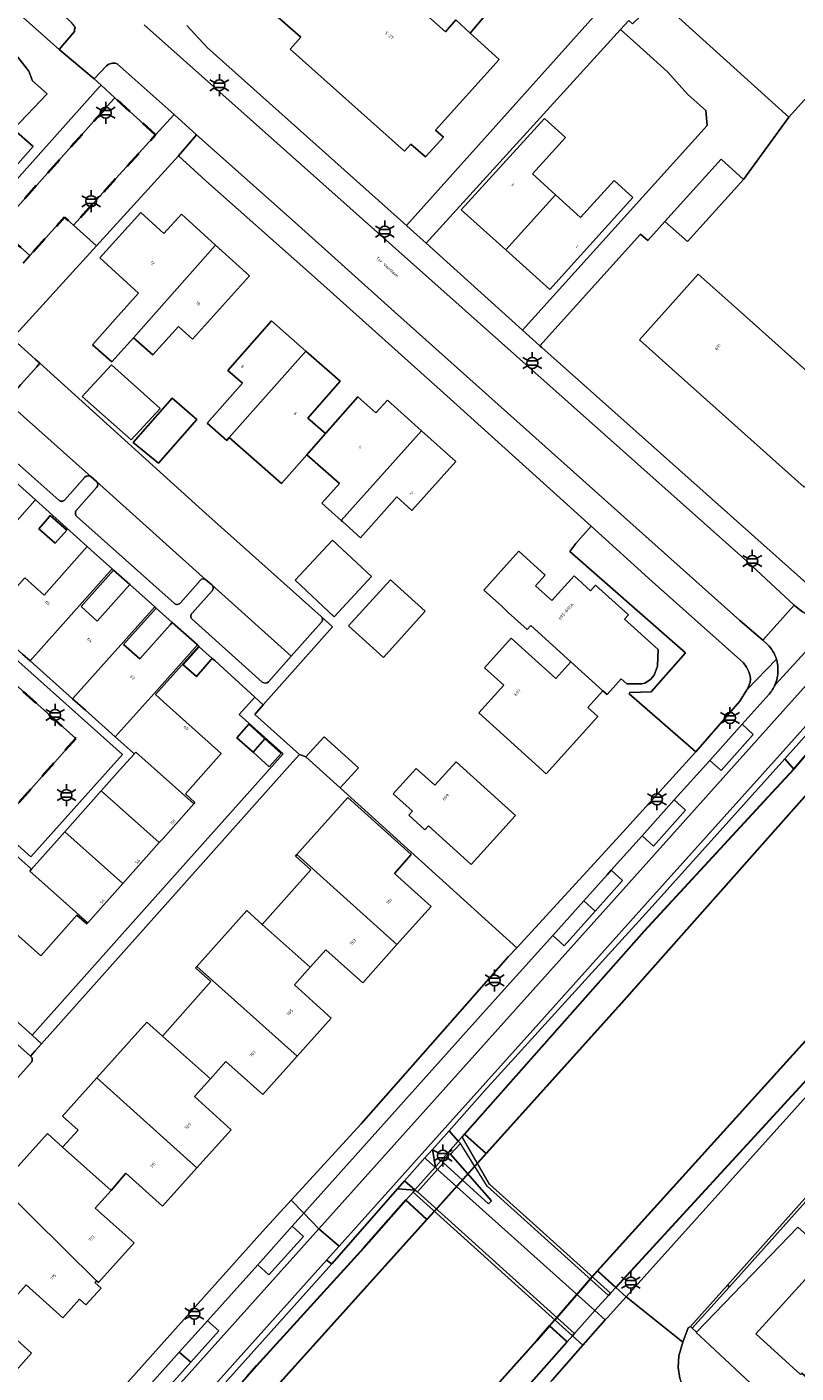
# Model space of a CAD drawing. Extents: x 105780 to 185197, y 477999 to 525027.
# Tile 352 of 562: x 107349 to 107438, y 479692 to 479848. Entities that reach past the tile are written whole.
import ezdxf
from ezdxf.enums import TextEntityAlignment as Align

# ---------------------------------------------------------------- set-up
doc = ezdxf.new("R2010")
doc.units = 0
doc.linetypes.add('XX-HIDDEN', pattern=[4, 2, -2])
for name, color, linetype, lineweight in [('B-GV-GR-MATERIAALGRENS-G', 252, 'XX-HIDDEN', 35), ('B-RO-IE-MEUBILAIR_WEGMEUBILAIR-S', 252, 'Continuous', 25), ('B-WE-GW-WATERGANG_SLOOT_INSTEEK-G', 252, 'Continuous', 30), ('B-XX-KG-KADASTRAAL_BEBOUWING-G', 252, 'Continuous', 20), ('B1-WE-KW-KUNSTWERK_DEK-BRUG', 252, 'Continuous', 18), ('B1-WE-KW-KUNSTWERK_LANDHOOFD-GV', 252, 'Continuous', 18), ('B1-WE-OG-BEBOUWING-T18', 7, 'Continuous', 18), ('B1-WE-OG-TERREIN_ERF-GV', 252, 'Continuous', 18), ('B1-WE-OG-TOPOGRAFIE-T18', 10, 'Continuous', 18), ('B1-WE-OG-WEG-GV', 7, 'Continuous', 18), ('B1-WE-VH-VERHARDING_ASFALT-GV', 252, 'Continuous', 18), ('B1-WE-VH-VERHARDING_BEDRIJFSVLOERPLAAT-GV', 252, 'Continuous', 18), ('B1-WE-VH-VERHARDING_BETONSTRAATSTEEN-GV', 252, 'Continuous', 18), ('B1-WE-VH-VERHARDING_GESLOTEN-GV', 252, 'Continuous', 18), ('B1-WE-VH-VERHARDING_OPEN-GV', 252, 'Continuous', 18), ('B1-WE-VH-VERHARDING_SIERBESTRATING-GV', 252, 'Continuous', 18), ('B1-WE-VH-VERHARDING_STRAATBAKSTEEN-GV', 252, 'Continuous', 18), ('B1-WE-VH-VERHARDING_TEGEL-GV', 252, 'Continuous', 18)]:
    doc.layers.add(name, color=color, linetype=linetype, lineweight=lineweight)
doc.styles.add('NLCS-ISO', font='NLCS-ISO.ttf')
doc.styles.add('NLCS-ISO-M200-T18', font='NLCS-ISO.ttf', dxfattribs={"height": 0.36})

# ---------------------------------------------------------------- blocks, each defined once
blk = doc.blocks.new('B-SIE-WEG_LICHTMAST-SO')
at = {"ltscale": 0.1}
for p, q in [((-1.1, 0.63), (-2.19, 1.27)), ((0, 1.27), (0, 2.53)), ((1.1, 0.63), (2.19, 1.27)), ((-1.1, -0.63), (-2.19, -1.27)), ((0, -1.27), (0, -2.53)), ((1.1, -0.63), (2.19, -1.27))]:
    blk.add_line(p, q, dxfattribs=at)
at = {"flags": 128}
for points in [[(-1.16, 0.5), (1.16, 0.5)], [(-1.16, -0.5), (1.16, -0.5)]]:
    blk.add_lwpolyline(points, dxfattribs=at)
at = {"ltscale": 0.1}
blk.add_circle((0, 0), 1.27, dxfattribs=at)
at = {"style": 'NLCS-ISO'}
blk.add_attdef('TYPE', text='', height=1.8, dxfattribs=at).set_placement((0, 2.53), align=Align.BOTTOM_CENTER)

msp = doc.modelspace()

# ---------------------------------------------------------------- linework, layer by layer
at = {"layer": 'B-GV-GR-MATERIAALGRENS-G', "flags": 128}
for points in [[(107363.572, 479835.641), (107358.873, 479839.934), (107357.991, 479838.949), (107345.406, 479824.885), (107349.023, 479821.675), (107353.053, 479826.114), (107354.087, 479825.196)], [(107336.018, 479766.786), (107346.708, 479757.222), (107354.347, 479765.824), (107343.657, 479775.335)]]:
    msp.add_lwpolyline(points, close=True, dxfattribs=at)
at = {"layer": 'B-WE-GW-WATERGANG_SLOOT_INSTEEK-G', "flags": 128}
for points in [[(107390.697, 479677.201), (107407.717, 479696.159), (107409.18, 479697.85), (107409.796, 479698.562), (107413.984, 479703.403), (107414.719, 479704.215), (107440.607, 479732.826), (107457.297, 479751.059), (107458.867, 479752.984), (107463.967, 479759.236), (107465.393, 479760.983), (107451.877, 479772.782), (107450.393, 479771.312), (107444.787, 479765.759), (107443.424, 479764.408), (107439.578, 479760.075), (107417.503, 479735.204), (107401.839, 479717.797), (107400.843, 479716.69), (107395.846, 479711.136), (107394.984, 479710.178), (107376.607, 479689.756)], [(107297.123, 479600.689), (107325.007, 479632.289), (107342.649, 479651.911), (107364.351, 479675.939), (107372.733, 479685.382), (107376.607, 479689.756), (107394.984, 479710.178), (107392.544, 479712.38), (107387.666, 479706.873), (107375.243, 479693.213), (107374.136, 479691.959), (107370.285, 479687.596), (107358.225, 479673.934), (107346.922, 479661.612), (107339.688, 479653.467), (107332.847, 479645.628), (107324.438, 479636.432), (107313.547, 479623.814), (107294.52, 479602.855)], [(107411.22, 479696.01), (107409.18, 479697.85), (107407.717, 479696.159), (107390.697, 479677.201), (107386.711, 479672.745), (107375.703, 479660.364), (107362.282, 479645.522), (107351.804, 479633.608), (107351.022, 479632.719), (107334.582, 479614.366), (107327.307, 479606.063), (107325.809, 479604.469), (107309.223, 479586.809)], [(107241.47, 479502.394), (107257.903, 479522.457), (107259.945, 479524.774), (107268.138, 479534.075), (107276.951, 479544.5), (107294.874, 479565.223), (107324.345, 479598.962), (107327.752, 479602.735), (107346.074, 479623.023), (107353.831, 479631.792), (107369.642, 479649.664), (107388.807, 479670.85), (107392.831, 479675.299), (107395.195, 479677.912), (107411.22, 479696.01)]]:
    msp.add_lwpolyline(points, dxfattribs=at)
for points in [[(107443.424, 479764.408), (107441.557, 479764.177), (107438.816, 479763.839), (107437.441, 479762.275), (107435.395, 479760.059), (107420.138, 479743.532), (107399.34, 479720.052), (107401.839, 479717.797), (107417.503, 479735.204), (107439.578, 479760.075)], [(107455.631, 479744.809), (107455.883, 479745.991), (107457.594, 479747.704), (107457.442, 479749.418), (107457.297, 479751.059), (107440.607, 479732.826), (107414.719, 479704.215), (107416.845, 479702.297), (107442.471, 479730.194)]]:
    msp.add_lwpolyline(points, close=True, dxfattribs=at)
at = {"layer": 'B-XX-KG-KADASTRAAL_BEBOUWING-G', "flags": 128}
for points in [[(107430.127, 479860.764), (107425.687, 479864.74), (107421.971, 479860.591), (107423.287, 479859.413), (107418.62, 479854.202), (107421.748, 479851.375), (107436.881, 479837.698), (107441.595, 479842.914), (107454.485, 479831.424), (107463.747, 479842.572), (107453.729, 479851.627), (107448.004, 479844.752)], [(107346.897, 479845.446), (107337.662, 479835.099), (107342.232, 479831.043), (107338.163, 479826.459), (107340.551, 479824.341), (107344.619, 479828.924), (107349.405, 479834.316), (107347.147, 479836.321), (107351.033, 479840.406), (107349.344, 479841.906), (107348.91, 479843.028), (107347.21, 479845.167), (107347.41, 479845.39), (107347.253, 479845.53), (107347.096, 479845.67)], [(107404.103, 479822.344), (107409.856, 479828.716), (107407.193, 479831.142), (107411.014, 479835.335), (107408.582, 479837.551), (107398.96, 479826.99)], [(107422.534, 479825.638), (107425.131, 479823.292), (107431.633, 479830.49), (107429.036, 479832.836)], [(107409.856, 479828.716), (107404.103, 479822.344), (107409.199, 479817.74), (107418.824, 479828.394), (107416.66, 479830.366), (107412.752, 479826.077)], [(107370.533, 479822.884), (107366.563, 479826.463), (107364.552, 479824.233), (107361.857, 479826.662), (107357.117, 479821.404), (107361.624, 479817.34), (107358.919, 479814.338), (107356.287, 479811.346), (107358.526, 479809.377), (107361.016, 479812.178)], [(107374.461, 479819.343), (107370.533, 479822.884), (107361.016, 479812.178), (107363.272, 479810.194), (107366.226, 479813.474), (107367.85, 479812.01)], [(107430.18, 479816.131), (107426.391, 479819.521), (107419.597, 479811.927), (107423.386, 479808.537), (107438.659, 479794.872), (107445.454, 479802.466)], [(107380.969, 479810.64), (107376.987, 479814.142), (107371.939, 479808.402), (107373.638, 479806.907), (107372.185, 479805.268), (107369.571, 479802.297), (107371.836, 479800.305), (107372.11, 479800.617)], [(107381.204, 479802.877), (107384.951, 479807.137), (107380.969, 479810.64), (107372.11, 479800.617), (107378.148, 479795.305), (107381.085, 479798.643), (107383.237, 479801.089)], [(107358.463, 479809.035), (107355.08, 479805.394), (107360.748, 479800.363), (107364.131, 479804.005)], [(107360.988, 479800.055), (107363.916, 479797.664), (107368.351, 479802.704), (107365.517, 479805.198)], [(107394.369, 479801.419), (107390.409, 479804.969), (107389.071, 479803.477), (107386.984, 479805.348), (107383.237, 479801.089), (107381.085, 479798.643), (107384.855, 479795.326), (107382.814, 479793.051), (107385.05, 479791.046)], [(107394.369, 479801.419), (107385.05, 479791.046), (107385.202, 479790.91), (107387.285, 479789.042), (107390.024, 479792.097), (107391.497, 479793.772), (107393.247, 479792.203), (107398.328, 479797.869)], [(107338.793, 479794.756), (107345.52, 479788.747), (107349.619, 479793.335), (107349.675, 479793.415), (107342.998, 479799.377), (107342.947, 479799.404)], [(107351.401, 479791.591), (107351.074, 479791.226), (107350.065, 479790.078), (107351.976, 479788.391), (107353.326, 479789.92)], [(107379.722, 479784.124), (107384.241, 479779.9), (107388.583, 479784.546), (107384.063, 479788.77)], [(107358.556, 479785.428), (107356.87, 479786.944), (107355.722, 479787.976), (107355.674, 479788.015), (107354.153, 479786.311), (107350.672, 479782.411), (107348.451, 479784.396), (107348.406, 479784.346), (107344.002, 479779.418), (107343.943, 479779.352), (107348.186, 479775.566), (107349.05, 479774.795)], [(107404.528, 479786.303), (107401.565, 479782.955), (107403.61, 479781.145), (107404.386, 479780.398), (107406.578, 479778.413), (107407.003, 479778.882), (107411.641, 479774.682), (107415.343, 479771.329), (107415.837, 479770.882), (107417.481, 479772.697), (107418.119, 479772.12), (107419.868, 479772.145), (107420.209, 479772.221), (107420.856, 479772.645), (107421.28, 479773.128), (107421.686, 479774.174), (107421.737, 479776.116), (107417.859, 479779.628), (107418.296, 479780.11), (107414.509, 479783.539), (107413.927, 479782.896), (107412.025, 479784.618), (107409.443, 479781.768), (107407.54, 479783.491), (107408.658, 479784.726), (107405.604, 479787.491)], [(107363.477, 479781.037), (107360.584, 479783.618), (107356.822, 479779.403), (107354.967, 479781.071), (107358.722, 479785.279), (107358.662, 479785.333), (107358.556, 479785.428), (107349.05, 479774.795), (107353.971, 479770.404)], [(107389.951, 479775.194), (107394.78, 479780.534), (107390.753, 479784.177), (107385.924, 479778.837)], [(107368.415, 479776.63), (107365.503, 479779.225), (107365.267, 479778.959), (107361.746, 479775.022), (107359.884, 479776.684), (107363.639, 479780.892), (107363.477, 479781.037), (107353.971, 479770.404), (107355.462, 479769.074), (107358.91, 479765.997), (107363.406, 479771.027)], [(107368.415, 479776.63), (107363.406, 479771.027), (107358.91, 479765.997), (107360.985, 479764.145), (107361.118, 479764.027), (107361.296, 479764.246), (107368.015, 479758.255), (107368.134, 479758.388), (107367.028, 479759.403), (107371.189, 479764.07), (107369.675, 479765.423), (107364.514, 479770.037), (107363.567, 479770.883), (107368.571, 479776.491)], [(107370.022, 479774.936), (107370.15, 479775.082), (107368.619, 479776.43), (107366.785, 479774.347), (107368.316, 479772.999)], [(107415.343, 479771.329), (107411.641, 479774.682), (107409.901, 479772.761), (107404.754, 479777.415), (107401.655, 479773.988), (107403.874, 479771.982), (107400.977, 479768.779), (107408.775, 479761.727), (107414.771, 479768.356), (107413.606, 479769.41)], [(107374.86, 479764.219), (107376.245, 479765.775), (107374.364, 479767.456), (107372.976, 479765.897)], [(107376.245, 479765.775), (107374.86, 479764.219), (107376.745, 479762.541), (107378.126, 479764.094)], [(107380.989, 479763.689), (107384.963, 479760.09), (107387.057, 479762.403), (107383.077, 479765.994)], [(107361.118, 479764.027), (107361.07, 479763.973), (107359.459, 479762.168), (107357.298, 479759.746), (107364.006, 479753.759), (107364.444, 479754.249), (107368.015, 479758.255), (107361.296, 479764.246)], [(107393.313, 479757.388), (107392.904, 479756.936), (107394.759, 479755.261), (107395.168, 479755.714), (107400.12, 479751.243), (107405.23, 479756.905), (107398.356, 479763.11), (107395.903, 479760.393), (107393.729, 479762.355), (107391.072, 479759.411)], [(107357.298, 479759.746), (107353.087, 479755.027), (107359.798, 479749.038), (107364.006, 479753.759)], [(107379.941, 479752.401), (107391.519, 479741.96), (107395.482, 479746.385), (107391.248, 479750.203), (107393.172, 479752.396), (107385.838, 479758.966)], [(107353.087, 479755.027), (107349.234, 479750.71), (107349.027, 479750.477), (107355.75, 479744.497), (107359.798, 479749.038)], [(107349.234, 479750.71), (107347.001, 479752.681), (107341.26, 479746.243), (107341.406, 479746.114), (107342.632, 479747.497), (107350.318, 479740.684), (107354.48, 479745.38), (107355.63, 479744.361), (107355.75, 479744.497), (107349.027, 479750.477)], [(107379.941, 479752.401), (107379.76, 479752.199), (107381.549, 479750.6), (107375.917, 479744.306), (107381.486, 479739.34), (107383.289, 479741.352), (107387.56, 479737.538), (107391.519, 479741.96)], [(107381.486, 479739.34), (107375.917, 479744.306), (107374.125, 479745.904), (107368.338, 479739.435), (107379.952, 479729.039), (107383.908, 479733.46), (107379.65, 479737.292)], [(107368.338, 479739.435), (107368.198, 479739.278), (107369.976, 479737.683), (107364.375, 479731.372), (107369.923, 479726.434), (107371.724, 479728.445), (107375.997, 479724.62), (107379.952, 479729.039)], [(107369.923, 479726.434), (107364.375, 479731.372), (107362.557, 479732.99), (107356.773, 479726.534), (107368.373, 479716.129), (107372.349, 479720.542), (107368.077, 479724.374)], [(107356.773, 479726.534), (107352.81, 479722.111), (107354.604, 479720.506), (107352.824, 479718.531), (107358.424, 479713.51), (107360.147, 479715.531), (107364.398, 479711.717), (107368.373, 479716.129)], [(107345.621, 479714.071), (107356.749, 479703.073), (107356.972, 479702.873), (107361.091, 479707.466), (107356.609, 479711.485), (107358.424, 479713.51), (107352.824, 479718.531), (107351.068, 479720.106)], [(107345.621, 479714.071), (107341.243, 479709.221), (107343.023, 479707.626), (107341.194, 479705.586), (107346.773, 479700.573), (107348.595, 479702.605), (107352.862, 479698.781), (107354.79, 479700.933), (107355.528, 479700.272), (107357.27, 479702.216), (107356.555, 479702.857), (107356.749, 479703.073)], [(107464.992, 479661.964), (107477.614, 479675.952), (107476.667, 479676.807), (107457.312, 479694.272), (107459.522, 479696.758), (107444.849, 479709.805), (107441.837, 479706.417), (107447.226, 479701.625), (107447.346, 479701.503), (107447.622, 479701.806), (107448.288, 479701.202), (107446.561, 479699.298), (107440.333, 479704.949), (107433.049, 479696.921), (107438.233, 479692.218), (107438.374, 479692.373), (107441.142, 479689.953), (107440.985, 479689.776), (107447.87, 479683.654), (107444.766, 479680.215)], [(107341.194, 479705.586), (107339.414, 479707.181), (107333.474, 479700.553), (107335.261, 479698.951), (107345.127, 479690.151), (107349.217, 479694.715), (107344.95, 479698.54), (107346.773, 479700.573)]]:
    msp.add_lwpolyline(points, close=True, dxfattribs=at)
msp.add_lwpolyline([(107377.072, 479849.843), (107380.374, 479846.934), (107379.159, 479845.552), (107392.394, 479833.752), (107393.142, 479834.562), (107394.823, 479833.093), (107396.887, 479835.377), (107395.967, 479836.208), (107403.327, 479844.356), (107399.994, 479847.431), (107398.341, 479848.955), (107397.135, 479847.582), (107392.99, 479851.273)], dxfattribs=at)
at = {"layer": 'B1-WE-KW-KUNSTWERK_DEK-BRUG', "flags": 128}
msp.add_lwpolyline([(107393.392, 479713.338), (107411.832, 479696.7), (107412.065, 479696.963), (107414.421, 479699.621), (107416.001, 479701.372), (107416.235, 479701.632), (107402.238, 479714.257), (107399.046, 479719.721), (107398.619, 479719.238), (107395.984, 479716.263), (107395.939, 479716.213), (107393.602, 479713.575)], close=True, dxfattribs=at)
at = {"layer": 'B1-WE-KW-KUNSTWERK_LANDHOOFD-GV', "flags": 128}
for points in [[(107401.839, 479717.797), (107399.34, 479720.052), (107399.046, 479719.721), (107398.619, 479719.238), (107395.984, 479716.263), (107395.939, 479716.213), (107393.602, 479713.575), (107393.571, 479713.541), (107393.392, 479713.338), (107392.544, 479712.38), (107394.984, 479710.178), (107395.846, 479711.136), (107400.843, 479716.69)], [(107411.832, 479696.7), (107412.065, 479696.963), (107414.421, 479699.621), (107416.001, 479701.372), (107416.235, 479701.632), (107416.845, 479702.297), (107414.719, 479704.215), (107413.984, 479703.403), (107409.796, 479698.562), (107409.18, 479697.85), (107411.22, 479696.01)]]:
    msp.add_lwpolyline(points, close=True, dxfattribs=at)
at = {"layer": 'B1-WE-OG-TERREIN_ERF-GV', "flags": 128}
for points in [[(107328.825, 479809.561), (107356.952, 479841.038), (107357.272, 479841.396), (107356.479, 479842.121), (107352.408, 479845.532), (107320.33, 479874.042)], [(107430.127, 479860.764), (107448.004, 479844.752), (107453.729, 479851.627), (107463.747, 479842.572), (107454.485, 479831.424), (107441.595, 479842.914), (107436.881, 479837.698), (107431.633, 479830.49), (107425.131, 479823.292), (107422.534, 479825.638), (107420.537, 479823.428), (107419.721, 479824.166), (107408.058, 479811.256), (107408.296, 479811.042), (107441.026, 479781.887), (107454.52, 479796.962), (107455.121, 479796.399), (107467.52, 479810.502), (107470.381, 479813.756), (107484.208, 479829.325), (107499.867, 479846.707), (107499.885, 479847), (107499.627, 479847.329), (107497.455, 479849.322)], [(107367.194, 479848.31), (107369.563, 479845.749), (107392.621, 479825.173), (107418.62, 479854.202)], [(107403.632, 479851.736), (107399.994, 479847.431), (107403.327, 479844.356), (107395.967, 479836.208), (107396.887, 479835.377), (107394.823, 479833.093), (107393.142, 479834.562), (107392.394, 479833.752), (107379.159, 479845.552), (107380.374, 479846.934), (107377.072, 479849.843)], [(107347.21, 479845.167), (107348.91, 479843.028), (107349.344, 479841.906), (107351.033, 479840.406), (107347.147, 479836.321), (107349.405, 479834.316), (107344.619, 479828.924)], [(107347.59, 479811.562), (107349.634, 479809.716), (107350.189, 479809.215), (107369.414, 479791.856), (107382.728, 479779.941), (107382.742, 479779.929), (107382.755, 479779.917), (107384.075, 479778.735), (107376.052, 479769.698), (107375.053, 479768.573), (107380.229, 479763.964), (107380.989, 479763.689), (107383.077, 479765.994), (107387.057, 479762.403), (107384.963, 479760.09), (107405.382, 479741.609), (107416.943, 479754.146), (107426.088, 479764.282), (107418.393, 479770.979), (107418.456, 479771.129), (107420.947, 479771.198), (107424.919, 479775.715), (107423.973, 479776.542), (107411.506, 479787.44), (107412.23, 479788.379), (107414.001, 479790.392), (107397.308, 479805.436), (107382.658, 479818.557), (107369.407, 479830.31), (107366.218, 479833.224), (107356.744, 479822.814), (107347.406, 479812.554)], [(107348.451, 479784.396), (107350.672, 479782.411), (107354.153, 479786.311), (107355.674, 479788.015), (107349.675, 479793.415), (107349.619, 479793.335), (107345.52, 479788.747)], [(107343.314, 479778.617), (107359.739, 479763.95), (107349.162, 479752.105), (107332.755, 479766.756)], [(107336.52, 479742.939), (107349.311, 479731.488), (107362.578, 479746.36), (107378.358, 479764.051), (107373.263, 479768.586), (107375.078, 479770.61), (107370.472, 479774.785), (107370.15, 479775.082), (107370.022, 479774.936), (107368.316, 479772.999), (107366.785, 479774.347), (107368.619, 479776.43), (107368.571, 479776.491), (107363.567, 479770.883), (107364.514, 479770.037), (107369.675, 479765.423), (107371.189, 479764.07), (107367.028, 479759.403), (107368.134, 479758.388), (107368.015, 479758.255), (107364.444, 479754.249), (107364.006, 479753.759), (107359.798, 479749.038), (107355.75, 479744.497), (107355.63, 479744.361), (107354.48, 479745.38), (107350.318, 479740.684), (107342.632, 479747.497)], [(107347.001, 479752.681), (107349.234, 479750.71), (107353.087, 479755.027), (107357.298, 479759.746), (107359.459, 479762.168), (107361.07, 479763.973), (107361.118, 479764.027), (107360.985, 479764.145), (107358.91, 479765.997), (107355.462, 479769.074), (107353.971, 479770.404), (107349.05, 479774.795), (107348.186, 479775.566)], [(107399.642, 479735.143), (107404.395, 479740.538), (107405.382, 479741.609), (107384.963, 479760.09), (107380.989, 479763.689), (107380.229, 479763.964), (107379.124, 479762.725), (107365.308, 479747.235), (107350.386, 479730.503), (107349.652, 479729.68), (107349.106, 479729.057)], [(107345.621, 479714.071), (107351.068, 479720.106), (107352.824, 479718.531), (107354.604, 479720.506), (107352.81, 479722.111), (107356.773, 479726.534), (107362.557, 479732.99), (107364.375, 479731.372), (107369.976, 479737.683), (107368.198, 479739.278), (107368.338, 479739.435), (107374.125, 479745.904), (107375.917, 479744.306), (107381.549, 479750.6), (107379.76, 479752.199), (107379.941, 479752.401), (107385.838, 479758.966), (107393.172, 479752.396), (107391.248, 479750.203), (107395.482, 479746.385), (107391.519, 479741.96), (107387.56, 479737.538), (107383.289, 479741.352), (107381.486, 479739.34), (107379.65, 479737.292), (107383.908, 479733.46), (107379.952, 479729.039), (107375.997, 479724.62), (107371.724, 479728.445), (107369.923, 479726.434), (107368.077, 479724.374), (107372.349, 479720.542), (107368.373, 479716.129), (107364.398, 479711.717), (107360.147, 479715.531), (107358.424, 479713.51), (107356.609, 479711.485), (107361.091, 479707.466), (107356.972, 479702.873), (107356.749, 479703.073), (107356.555, 479702.857), (107357.27, 479702.216), (107355.528, 479700.272), (107354.79, 479700.933), (107352.862, 479698.781), (107348.595, 479702.605)], [(107349.181, 479728.325), (107346.467, 479725.284), (107345.971, 479725.764), (107340.932, 479720.082), (107329.947, 479707.797), (107324.325, 479701.464), (107319.87, 479696.413), (107319.382, 479695.867), (107344.404, 479673.529), (107375.937, 479708.757), (107379.272, 479712.391), (107387.381, 479721.227), (107399.642, 479735.143)], [(107344.95, 479698.54), (107349.217, 479694.715), (107345.127, 479690.151)]]:
    msp.add_lwpolyline(points, dxfattribs=at)
for points in [[(107394.897, 479823.125), (107417.398, 479847.821), (107418.353, 479848.869), (107418.769, 479848.489), (107421.748, 479851.375), (107418.62, 479854.202), (107392.621, 479825.173), (107393.098, 479824.747)], [(107436.881, 479837.698), (107421.748, 479851.375), (107418.769, 479848.489), (107418.353, 479848.869), (107417.398, 479847.821), (107420.011, 479845.497), (107422.817, 479842.939), (107425.193, 479840.307), (107427.263, 479838.481), (107427.423, 479836.719), (107406.053, 479813.064), (107408.058, 479811.256), (107419.721, 479824.166), (107420.537, 479823.428), (107422.534, 479825.638), (107429.036, 479832.836), (107431.633, 479830.49)], [(107417.398, 479847.821), (107394.897, 479823.125), (107406.053, 479813.064), (107427.423, 479836.719), (107427.263, 479838.481), (107425.193, 479840.307), (107422.817, 479842.939), (107420.011, 479845.497)], [(107404.103, 479822.344), (107398.96, 479826.99), (107408.582, 479837.551), (107411.014, 479835.335), (107407.193, 479831.142), (107409.856, 479828.716), (107412.752, 479826.077), (107416.66, 479830.366), (107418.824, 479828.394), (107409.199, 479817.74)], [(107361.016, 479812.178), (107358.526, 479809.377), (107356.287, 479811.346), (107358.919, 479814.338), (107361.624, 479817.34), (107357.117, 479821.404), (107361.857, 479826.662), (107364.552, 479824.233), (107366.563, 479826.463), (107370.533, 479822.884), (107374.461, 479819.343), (107367.85, 479812.01), (107366.226, 479813.474), (107363.272, 479810.194)], [(107445.454, 479802.466), (107438.659, 479794.872), (107423.386, 479808.537), (107419.597, 479811.927), (107426.391, 479819.521), (107430.18, 479816.131)], [(107380.969, 479810.64), (107384.951, 479807.137), (107381.204, 479802.877), (107383.237, 479801.089), (107386.984, 479805.348), (107389.071, 479803.477), (107390.409, 479804.969), (107394.369, 479801.419), (107398.328, 479797.869), (107393.247, 479792.203), (107391.497, 479793.772), (107390.024, 479792.097), (107387.285, 479789.042), (107385.202, 479790.91), (107385.05, 479791.046), (107382.814, 479793.051), (107384.855, 479795.326), (107381.085, 479798.643), (107378.148, 479795.305), (107372.11, 479800.617), (107371.836, 479800.305), (107369.571, 479802.297), (107372.185, 479805.268), (107373.638, 479806.907), (107371.939, 479808.402), (107376.987, 479814.142)], [(107360.748, 479800.363), (107355.08, 479805.394), (107358.463, 479809.035), (107364.131, 479804.005)], [(107360.988, 479800.055), (107365.517, 479805.198), (107368.351, 479802.704), (107363.916, 479797.664)], [(107351.401, 479791.591), (107353.326, 479789.92), (107351.976, 479788.391), (107350.065, 479790.078), (107351.074, 479791.226)], [(107432.237, 479773.526), (107431.965, 479774.073), (107431.623, 479774.58), (107421.055, 479783.974), (107414.001, 479790.392), (107412.23, 479788.379), (107411.506, 479787.44), (107423.973, 479776.542), (107424.919, 479775.715), (107420.947, 479771.198), (107418.456, 479771.129), (107418.393, 479770.979), (107426.088, 479764.282), (107431.198, 479770.126), (107432.007, 479771.435), (107432.218, 479771.831), (107432.386, 479772.334), (107432.419, 479772.682), (107432.376, 479773.062)], [(107379.722, 479784.124), (107384.063, 479788.77), (107388.583, 479784.546), (107384.241, 479779.9)], [(107404.528, 479786.303), (107405.604, 479787.491), (107408.658, 479784.726), (107407.54, 479783.491), (107409.443, 479781.768), (107412.025, 479784.618), (107413.927, 479782.896), (107414.509, 479783.539), (107418.296, 479780.11), (107417.859, 479779.628), (107421.737, 479776.116), (107421.686, 479774.174), (107421.28, 479773.128), (107420.856, 479772.645), (107420.209, 479772.221), (107419.868, 479772.145), (107418.119, 479772.12), (107417.481, 479772.697), (107415.837, 479770.882), (107415.343, 479771.329), (107413.606, 479769.41), (107414.771, 479768.356), (107408.775, 479761.727), (107400.977, 479768.779), (107403.874, 479771.982), (107401.655, 479773.988), (107404.754, 479777.415), (107409.901, 479772.761), (107411.641, 479774.682), (107407.003, 479778.882), (107406.578, 479778.413), (107404.386, 479780.398), (107403.61, 479781.145), (107401.565, 479782.955)], [(107360.584, 479783.618), (107358.722, 479785.279), (107354.967, 479781.071), (107356.822, 479779.403)], [(107389.951, 479775.194), (107385.924, 479778.837), (107390.753, 479784.177), (107394.78, 479780.534)], [(107365.267, 479778.959), (107365.503, 479779.225), (107363.639, 479780.892), (107359.884, 479776.684), (107361.746, 479775.022)], [(107376.245, 479765.775), (107378.126, 479764.094), (107376.745, 479762.541), (107374.86, 479764.219), (107372.976, 479765.897), (107374.364, 479767.456)], [(107393.313, 479757.388), (107391.072, 479759.411), (107393.729, 479762.355), (107395.903, 479760.393), (107398.356, 479763.11), (107405.23, 479756.905), (107400.12, 479751.243), (107395.168, 479755.714), (107394.759, 479755.261), (107392.904, 479756.936)], [(107440.985, 479689.776), (107441.142, 479689.953), (107438.374, 479692.373), (107438.233, 479692.218), (107433.049, 479696.921), (107440.333, 479704.949), (107441.411, 479706.138), (107437.913, 479709.282), (107426.195, 479697.141), (107426.151, 479697.095), (107427.139, 479696.168), (107432.993, 479690.676), (107444.766, 479680.215), (107447.87, 479683.654)]]:
    msp.add_lwpolyline(points, close=True, dxfattribs=at)
at = {"layer": 'B1-WE-OG-TERREIN_ERF-GV'}
msp.add_lwpolyline([(107349.106, 479729.057, -0.4411061), (107349.181, 479728.325)], format="xyb", dxfattribs=at)
at = {"layer": 'B1-WE-OG-WEG-GV', "flags": 128}
for points in [[(107435.395, 479760.059), (107437.441, 479762.275), (107436.401, 479763.453), (107421.071, 479746.382), (107401.654, 479725.04), (107397.558, 479720.434), (107398.619, 479719.238), (107399.046, 479719.721), (107399.34, 479720.052), (107420.138, 479743.532)], [(107457.138, 479744.333), (107455.631, 479744.809), (107442.471, 479730.194), (107416.845, 479702.297), (107418.037, 479701.219), (107440.32, 479725.958), (107450.221, 479736.867)]]:
    msp.add_lwpolyline(points, close=True, dxfattribs=at)
for points in [[(107294.52, 479602.855), (107313.547, 479623.814), (107324.438, 479636.432), (107332.847, 479645.628), (107339.688, 479653.467), (107346.922, 479661.612), (107358.225, 479673.934), (107370.285, 479687.596), (107374.136, 479691.959), (107375.243, 479693.213), (107387.666, 479706.873), (107392.544, 479712.38), (107393.392, 479713.338), (107393.571, 479713.541), (107391.577, 479713.696), (107383.988, 479705.039), (107358.575, 479676.698), (107336.952, 479652.479), (107282.191, 479591.846)], [(107413.034, 479695.616), (107411.832, 479696.7), (107411.22, 479696.01), (107395.195, 479677.912), (107392.831, 479675.299), (107388.807, 479670.85), (107369.642, 479649.664), (107353.831, 479631.792), (107346.074, 479623.023), (107327.752, 479602.735), (107324.345, 479598.962), (107294.874, 479565.223), (107276.951, 479544.5), (107268.138, 479534.075), (107259.945, 479524.774), (107257.903, 479522.457), (107241.47, 479502.394)], [(107329.063, 479601.564), (107355.087, 479630.668), (107357.3, 479633.143), (107357.674, 479633.555), (107369.359, 479646.419), (107386.295, 479665.256), (107390.056, 479669.721), (107394.129, 479674.142), (107396.544, 479677.028), (107399.882, 479680.79), (107403.507, 479684.876), (107403.666, 479685.055), (107409.154, 479691.241), (107409.462, 479691.589), (107413.034, 479695.616)]]:
    msp.add_lwpolyline(points, dxfattribs=at)
at = {"layer": 'B1-WE-VH-VERHARDING_ASFALT-GV', "flags": 128}
for points in [[(107559.345, 479859.159), (107530.545, 479826.971), (107492.767, 479784.761), (107472.902, 479762.379), (107472.891, 479762.368), (107470.238, 479759.283), (107459.398, 479746.837), (107457.138, 479744.333), (107450.221, 479736.867), (107440.32, 479725.958), (107418.037, 479701.219), (107424.613, 479695.973), (107425.22, 479697.633), (107425.493, 479697.785), (107429.757, 479702.583), (107441.269, 479715.429), (107458.945, 479735.129), (107461.202, 479737.64)], [(107422.977, 479686.415), (107423.274, 479686.513), (107423.461, 479686.725), (107425.727, 479689.293), (107425.215, 479689.832), (107424.635, 479690.795), (107424.239, 479691.817), (107424.046, 479693.049), (107424.152, 479694.388), (107424.613, 479695.973), (107418.037, 479701.219), (107417.278, 479700.377), (107415.922, 479698.871), (107415.627, 479698.538), (107413.034, 479695.616), (107409.462, 479691.589), (107409.154, 479691.241)]]:
    msp.add_lwpolyline(points, dxfattribs=at)
for points in [[(107448.311, 479777.884), (107466.858, 479798.579), (107481.294, 479814.71), (107486.316, 479820.337), (107494.162, 479829.093), (107506.182, 479842.568), (107513.33, 479850.575), (107510.843, 479852.434), (107504.122, 479844.878), (107491.597, 479830.905), (107483.961, 479822.351), (107478.987, 479816.793), (107464.542, 479800.625), (107446.045, 479779.98), (107436.191, 479768.986), (107417.706, 479748.346), (107403.893, 479732.937), (107382.485, 479709.067), (107384.827, 479707.086), (107391.456, 479714.471), (107397.72, 479721.478), (107407.932, 479732.827), (107420.513, 479746.869), (107436.204, 479764.363)], [(107397.719, 479717.707), (107402.464, 479712.311), (107402.115, 479711.972), (107396.897, 479716.714), (107396.196, 479715.945), (107414.421, 479699.621), (107416.001, 479701.372), (107401.963, 479714.034), (107398.877, 479718.947)], [(107395.939, 479716.213), (107394.929, 479717.119), (107394.752, 479717.278), (107392.386, 479714.618), (107393.602, 479713.575)], [(107395.622, 479718.257), (107394.752, 479717.278), (107394.929, 479717.119), (107395.939, 479716.213), (107395.984, 479716.263)], [(107393.602, 479713.575), (107393.571, 479713.541), (107393.696, 479713.531), (107393.91, 479713.344), (107396.196, 479715.945), (107396.005, 479716.146), (107395.984, 479716.263), (107395.939, 479716.213)], [(107393.91, 479713.344), (107412.065, 479696.963), (107414.421, 479699.621), (107396.196, 479715.945)], [(107392.386, 479714.618), (107391.577, 479713.696), (107393.571, 479713.541), (107393.602, 479713.575)], [(107248.58, 479555.994), (107268.064, 479577.401), (107281.611, 479592.29), (107319.369, 479633.925), (107336.423, 479652.971), (107357.993, 479677.13), (107383.372, 479705.465), (107384.827, 479707.086), (107382.485, 479709.067), (107361.812, 479686.032), (107347.808, 479670.342), (107330.235, 479650.702), (107308.659, 479626.808), (107276.639, 479591.436), (107253.658, 479566.204), (107248.069, 479559.962), (107237.774, 479548.966), (107237.15, 479548.299), (107239.511, 479546.314)], [(107415.627, 479698.538), (107414.421, 479699.621), (107412.065, 479696.963), (107411.832, 479696.7), (107413.034, 479695.616)]]:
    msp.add_lwpolyline(points, close=True, dxfattribs=at)
at = {"layer": 'B1-WE-VH-VERHARDING_BEDRIJFSVLOERPLAAT-GV', "flags": 128}
for points in [[(107458.945, 479735.129), (107441.269, 479715.429), (107429.757, 479702.583), (107429.988, 479702.383), (107441.474, 479715.189), (107459.153, 479734.912)], [(107429.988, 479702.383), (107429.757, 479702.583), (107425.493, 479697.785), (107425.695, 479697.595)]]:
    msp.add_lwpolyline(points, close=True, dxfattribs=at)
at = {"layer": 'B1-WE-VH-VERHARDING_BETONSTRAATSTEEN-GV', "flags": 128}
for points in [[(107350.189, 479809.215), (107349.828, 479808.81), (107348.004, 479806.762), (107347.256, 479805.923), (107346.302, 479804.853), (107346.873, 479804.319), (107356.12, 479796.101), (107356.739, 479795.533), (107369.412, 479784.184), (107370.094, 479783.583), (107379.277, 479775.325), (107382.745, 479779.241)], [(107382.755, 479779.917), (107382.742, 479779.929), (107382.728, 479779.941), (107369.414, 479791.856), (107350.189, 479809.215)], [(107356.12, 479796.101), (107346.873, 479804.319)], [(107344.614, 479800.293), (107345.807, 479799.233), (107352.38, 479793.391)], [(107353.094, 479793.427), (107355.4, 479796.036)], [(107356.76, 479794.836), (107354.428, 479792.221)], [(107369.412, 479784.184), (107356.739, 479795.533)], [(107354.469, 479791.51), (107365.735, 479781.465)], [(107366.452, 479781.5), (107368.762, 479784.114)], [(107370.112, 479782.905), (107367.808, 479780.314)], [(107376.646, 479772.354), (107379.277, 479775.325), (107370.094, 479783.583)], [(107403.893, 479732.937), (107417.706, 479748.346), (107436.191, 479768.986), (107446.045, 479779.98), (107444.281, 479781.783), (107443.598, 479781.075)], [(107439.355, 479780.031), (107439.212, 479780.058), (107438.439, 479780.464), (107437.768, 479780.986), (107437.505, 479781.23), (107433.878, 479777.17), (107434.415, 479776.679)], [(107435.269, 479772.03), (107443.501, 479780.969)], [(107443.501, 479780.969), (107435.269, 479772.03)], [(107367.81, 479779.6), (107375.934, 479772.328)], [(107435.441, 479774.972), (107435.452, 479774.934), (107435.462, 479774.896)], [(107434.598, 479770.956), (107431.456, 479767.452), (107432.758, 479766.256), (107429.049, 479762.118), (107427.715, 479763.279), (107423.611, 479758.701), (107424.928, 479757.519), (107421.218, 479753.362), (107419.904, 479754.566), (107416.324, 479750.573), (107417.63, 479749.391), (107414.458, 479745.847), (107410.871, 479741.839), (107409.546, 479743.016), (107401.86, 479734.448), (107380.732, 479710.876), (107382.485, 479709.067), (107403.893, 479732.937)], [(107347.808, 479670.342), (107361.812, 479686.032), (107382.485, 479709.067), (107380.732, 479710.876), (107379.388, 479709.378), (107380.697, 479708.203), (107376.707, 479703.747), (107375.4, 479704.932), (107369.58, 479698.445), (107370.9, 479697.269), (107367.657, 479693.637), (107364.122, 479689.677), (107362.801, 479690.889), (107359.825, 479687.571), (107346.044, 479672.144)]]:
    msp.add_lwpolyline(points, dxfattribs=at)
at = {"layer": 'B1-WE-VH-VERHARDING_BETONSTRAATSTEEN-GV'}
for points in [[(107355.4, 479796.036, -0.404133), (107356.12, 479796.101)], [(107356.739, 479795.533, -0.380159), (107356.76, 479794.836)], [(107352.38, 479793.391, 0.4314059), (107353.094, 479793.427)], [(107354.428, 479792.221, 0.4177113), (107354.469, 479791.51)], [(107368.762, 479784.114, -0.4051968), (107369.412, 479784.184)], [(107370.094, 479783.583, -0.4172015), (107370.112, 479782.905)], [(107365.735, 479781.465, 0.4337395), (107366.452, 479781.5)], [(107367.808, 479780.314, 0.4229664), (107367.81, 479779.6)], [(107382.745, 479779.241, 0.4322092), (107382.755, 479779.917)], [(107434.415, 479776.679, -0.1261469), (107435.441, 479774.972)], [(107435.462, 479774.896, -0.0840625), (107435.604, 479773.639)], [(107435.604, 479773.639, -0.099687), (107435.269, 479772.03)], [(107375.934, 479772.328, 0.3848312), (107376.646, 479772.354)], [(107435.269, 479772.03, -0.0773416), (107434.598, 479770.956)]]:
    msp.add_lwpolyline(points, format="xyb", dxfattribs=at)
at = {"layer": 'B1-WE-VH-VERHARDING_BETONSTRAATSTEEN-GV', "flags": 128}
for points in [[(107383.988, 479705.039), (107391.577, 479713.696), (107392.386, 479714.618), (107394.752, 479717.278), (107395.622, 479718.257), (107397.558, 479720.434), (107401.654, 479725.04), (107421.071, 479746.382), (107436.401, 479763.453), (107438.341, 479765.613), (107448.894, 479777.429), (107448.311, 479777.884), (107436.204, 479764.363), (107420.513, 479746.869), (107407.932, 479732.827), (107397.72, 479721.478), (107391.456, 479714.471), (107384.827, 479707.086), (107383.372, 479705.465)], [(107431.456, 479767.452), (107427.715, 479763.279), (107429.049, 479762.118), (107432.758, 479766.256)], [(107423.611, 479758.701), (107419.904, 479754.566), (107421.218, 479753.362), (107424.928, 479757.519)], [(107417.63, 479749.391), (107416.324, 479750.573), (107415.838, 479750.031), (107413.149, 479747.033), (107414.458, 479745.847)], [(107414.458, 479745.847), (107413.149, 479747.033), (107409.546, 479743.016), (107410.871, 479741.839)], [(107379.388, 479709.378), (107375.4, 479704.932), (107376.707, 479703.747), (107380.697, 479708.203)], [(107383.988, 479705.039), (107383.372, 479705.465), (107357.993, 479677.13), (107336.423, 479652.971), (107319.369, 479633.925), (107281.611, 479592.29), (107282.191, 479591.846), (107336.952, 479652.479), (107358.575, 479676.698)], [(107370.9, 479697.269), (107369.58, 479698.445), (107366.328, 479694.82), (107367.657, 479693.637)], [(107367.657, 479693.637), (107366.328, 479694.82), (107362.801, 479690.889), (107364.122, 479689.677)]]:
    msp.add_lwpolyline(points, close=True, dxfattribs=at)
at = {"layer": 'B1-WE-VH-VERHARDING_GESLOTEN-GV', "flags": 128}
msp.add_lwpolyline([(107396.753, 479716.864), (107396.897, 479716.714), (107402.115, 479711.972), (107402.464, 479712.311), (107397.719, 479717.707), (107397.578, 479717.753)], close=True, dxfattribs=at)
at = {"layer": 'B1-WE-VH-VERHARDING_OPEN-GV', "flags": 128}
msp.add_lwpolyline([(107392.99, 479851.273), (107397.135, 479847.582), (107398.341, 479848.955), (107399.994, 479847.431), (107403.632, 479851.736)], dxfattribs=at)
at = {"layer": 'B1-WE-VH-VERHARDING_SIERBESTRATING-GV', "flags": 128}
msp.add_lwpolyline([(107418.037, 479701.219), (107416.845, 479702.297), (107416.235, 479701.632), (107416.001, 479701.372), (107414.421, 479699.621), (107415.627, 479698.538), (107415.922, 479698.871), (107417.278, 479700.377)], close=True, dxfattribs=at)
at = {"layer": 'B1-WE-VH-VERHARDING_STRAATBAKSTEEN-GV', "flags": 128}
for points in [[(107354.193, 479848.24), (107354.263, 479848.008), (107354.199, 479847.858), (107354.196, 479847.621), (107352.408, 479845.532), (107356.479, 479842.121), (107357.913, 479843.634), (107358.156, 479843.832), (107358.603, 479843.952), (107358.913, 479843.954), (107359.118, 479843.876), (107365.714, 479837.999), (107368.334, 479835.665), (107379.753, 479825.492), (107391.218, 479815.172), (107431.218, 479779.459), (107433.878, 479777.17), (107437.505, 479781.23), (107434.797, 479783.74), (107432.016, 479786.318), (107362.273, 479848.359)], [(107348.247, 479820.821), (107349.023, 479821.675), (107345.406, 479824.885), (107357.991, 479838.949), (107358.873, 479839.934), (107357.272, 479841.396), (107356.952, 479841.038), (107328.825, 479809.561)], [(107347.406, 479812.554), (107356.744, 479822.814), (107354.087, 479825.196), (107353.053, 479826.114), (107349.023, 479821.675), (107348.247, 479820.821)], [(107435.462, 479774.896), (107435.452, 479774.934), (107435.441, 479774.972), (107432.007, 479771.435), (107431.198, 479770.126), (107426.088, 479764.282), (107416.943, 479754.146), (107405.382, 479741.609), (107404.395, 479740.538), (107399.642, 479735.143), (107387.381, 479721.227), (107379.272, 479712.391), (107380.732, 479710.876), (107401.86, 479734.448), (107409.546, 479743.016)], [(107409.546, 479743.016), (107413.149, 479747.033), (107415.838, 479750.031), (107416.324, 479750.573), (107419.904, 479754.566), (107423.611, 479758.701), (107427.715, 479763.279), (107431.456, 479767.452), (107434.598, 479770.956)], [(107438.341, 479765.613), (107436.401, 479763.453), (107437.441, 479762.275), (107438.816, 479763.839), (107441.557, 479764.177), (107443.858, 479766.457)], [(107461.202, 479737.64), (107458.945, 479735.129), (107459.153, 479734.912), (107441.474, 479715.189), (107429.988, 479702.383), (107425.695, 479697.595), (107426.195, 479697.141), (107437.913, 479709.282)], [(107346.044, 479672.144), (107359.825, 479687.571), (107362.801, 479690.889), (107366.328, 479694.82), (107369.58, 479698.445), (107375.4, 479704.932), (107379.388, 479709.378), (107380.732, 479710.876), (107379.272, 479712.391), (107375.937, 479708.757), (107344.404, 479673.529)], [(107432.993, 479690.676), (107427.139, 479696.168), (107426.151, 479697.095), (107426.195, 479697.141), (107425.695, 479697.595), (107425.493, 479697.785), (107425.22, 479697.633), (107424.613, 479695.973), (107424.152, 479694.388), (107424.046, 479693.049), (107424.239, 479691.817)]]:
    msp.add_lwpolyline(points, dxfattribs=at)
for points in [[(107350.189, 479809.215), (107349.634, 479809.716), (107347.59, 479811.562), (107347.029, 479812.069), (107343.194, 479807.76), (107343.735, 479807.274), (107345.747, 479805.372), (107346.302, 479804.853), (107347.256, 479805.923), (107348.004, 479806.762), (107349.828, 479808.81)], [(107343.314, 479778.617), (107341.156, 479776.252), (107337.368, 479779.623), (107330.648, 479785.642), (107324.179, 479778.413), (107330.921, 479772.405), (107334.717, 479768.921), (107332.755, 479766.756), (107349.162, 479752.105), (107359.739, 479763.95)], [(107343.657, 479775.335), (107354.347, 479765.824), (107346.708, 479757.222), (107336.018, 479766.786)], [(107398.619, 479719.238), (107397.558, 479720.434), (107395.622, 479718.257), (107395.984, 479716.263)], [(107395.984, 479716.263), (107396.005, 479716.146), (107396.196, 479715.945), (107396.897, 479716.714), (107396.753, 479716.864), (107397.578, 479717.753), (107397.719, 479717.707), (107398.877, 479718.947), (107398.619, 479719.238)]]:
    msp.add_lwpolyline(points, close=True, dxfattribs=at)
at = {"layer": 'B1-WE-VH-VERHARDING_STRAATBAKSTEEN-GV'}
for points in [[(107435.604, 479773.639, 0.0840625), (107435.462, 479774.896)], [(107435.269, 479772.03, 0.099687), (107435.604, 479773.639)], [(107434.598, 479770.956, 0.0773416), (107435.269, 479772.03)]]:
    msp.add_lwpolyline(points, format="xyb", dxfattribs=at)
at = {"layer": 'B1-WE-VH-VERHARDING_TEGEL-GV', "flags": 128}
for points in [[(107297.198, 479894.636), (107302.319, 479889.918), (107302.324, 479889.923), (107305.657, 479886.896), (107313.752, 479879.669), (107320.33, 479874.042), (107352.408, 479845.532), (107354.196, 479847.621), (107354.199, 479847.858), (107354.263, 479848.008), (107354.193, 479848.24), (107353.839, 479848.655), (107313.314, 479884.985)], [(107362.273, 479848.359), (107432.016, 479786.318), (107434.797, 479783.74), (107437.505, 479781.23), (107437.768, 479780.986), (107438.439, 479780.464), (107439.212, 479780.058), (107439.355, 479780.031), (107441.026, 479781.887), (107408.296, 479811.042), (107408.058, 479811.256), (107406.053, 479813.064), (107394.897, 479823.125), (107393.098, 479824.747), (107392.621, 479825.173), (107369.563, 479845.749), (107367.194, 479848.31)], [(107391.218, 479815.172), (107379.753, 479825.492), (107368.334, 479835.665), (107366.218, 479833.224), (107369.407, 479830.31), (107382.658, 479818.557), (107397.308, 479805.436), (107414.001, 479790.392), (107421.055, 479783.974), (107431.623, 479774.58), (107431.965, 479774.073), (107432.237, 479773.526), (107432.376, 479773.062), (107432.419, 479772.682), (107432.386, 479772.334), (107432.218, 479771.831), (107432.007, 479771.435), (107435.441, 479774.972)], [(107434.415, 479776.679), (107433.878, 479777.17), (107431.218, 479779.459), (107391.218, 479815.172)], [(107342.998, 479799.377), (107349.675, 479793.415), (107355.674, 479788.015), (107355.722, 479787.976), (107356.87, 479786.944), (107358.556, 479785.428), (107358.662, 479785.333), (107358.722, 479785.279), (107360.584, 479783.618), (107363.477, 479781.037), (107363.639, 479780.892), (107365.503, 479779.225), (107368.415, 479776.63), (107368.571, 479776.491), (107368.619, 479776.43), (107370.15, 479775.082), (107370.472, 479774.785), (107375.078, 479770.61), (107376.052, 479769.698), (107384.075, 479778.735), (107382.755, 479779.917)], [(107352.38, 479793.391), (107345.807, 479799.233)], [(107355.4, 479796.036), (107353.094, 479793.427)], [(107354.428, 479792.221), (107356.76, 479794.836)], [(107356.739, 479795.533), (107356.12, 479796.101)], [(107365.735, 479781.465), (107354.469, 479791.51)], [(107368.762, 479784.114), (107366.452, 479781.5)], [(107370.094, 479783.583), (107369.412, 479784.184)], [(107367.808, 479780.314), (107370.112, 479782.905)], [(107375.934, 479772.328), (107367.81, 479779.6)], [(107382.745, 479779.241), (107379.277, 479775.325), (107376.646, 479772.354)], [(107326.678, 479749.102), (107347.585, 479730.416), (107349.106, 479729.057), (107349.652, 479729.68), (107350.386, 479730.503), (107349.311, 479731.488), (107336.52, 479742.939), (107335.461, 479743.887), (107332.595, 479746.443), (107332.408, 479746.609), (107330.548, 479748.268), (107327.674, 479750.831), (107327.486, 479750.999), (107326.097, 479752.238), (107313.445, 479738.02), (107332.972, 479720.582), (107325.817, 479712.565), (107324.304, 479710.869), (107319.81, 479705.87), (107319.841, 479705.787), (107319.176, 479705.03), (107320.618, 479703.797), (107321.213, 479704.43), (107338.645, 479724.014)], [(107349.106, 479729.057), (107347.585, 479730.416), (107344.923, 479727.407), (107344.606, 479727.049), (107345.014, 479726.685), (107345.971, 479725.764), (107346.467, 479725.284), (107349.181, 479728.325)]]:
    msp.add_lwpolyline(points, dxfattribs=at)
for points in [[(107359.118, 479843.876), (107358.913, 479843.954), (107358.603, 479843.952), (107358.156, 479843.832), (107357.913, 479843.634), (107356.479, 479842.121), (107357.272, 479841.396), (107358.873, 479839.934), (107363.572, 479835.641), (107365.714, 479837.999)], [(107366.218, 479833.224), (107368.334, 479835.665), (107365.714, 479837.999), (107363.572, 479835.641), (107354.087, 479825.196), (107356.744, 479822.814)], [(107365.308, 479747.235), (107379.124, 479762.725), (107380.229, 479763.964), (107375.053, 479768.573), (107376.052, 479769.698), (107375.078, 479770.61), (107373.263, 479768.586), (107378.358, 479764.051), (107362.578, 479746.36), (107349.311, 479731.488), (107350.386, 479730.503)]]:
    msp.add_lwpolyline(points, close=True, dxfattribs=at)
at = {"layer": 'B1-WE-VH-VERHARDING_TEGEL-GV'}
for points in [[(107356.12, 479796.101, 0.404133), (107355.4, 479796.036)], [(107356.76, 479794.836, 0.380159), (107356.739, 479795.533)], [(107353.094, 479793.427, -0.4314059), (107352.38, 479793.391)], [(107354.469, 479791.51, -0.4177113), (107354.428, 479792.221)], [(107369.412, 479784.184, 0.4051968), (107368.762, 479784.114)], [(107370.112, 479782.905, 0.4172015), (107370.094, 479783.583)], [(107366.452, 479781.5, -0.4337395), (107365.735, 479781.465)], [(107367.81, 479779.6, -0.4229664), (107367.808, 479780.314)], [(107382.755, 479779.917, -0.4322092), (107382.745, 479779.241)], [(107435.441, 479774.972, 0.1261469), (107434.415, 479776.679)], [(107376.646, 479772.354, -0.3848312), (107375.934, 479772.328)], [(107349.181, 479728.325, 0.4411061), (107349.106, 479729.057)]]:
    msp.add_lwpolyline(points, format="xyb", dxfattribs=at)

# ---------------------------------------------------------------- block references
at = {"layer": 'B-RO-IE-MEUBILAIR_WEGMEUBILAIR-S', "xscale": 0.5, "yscale": 0.5, "zscale": 0.5}
for p in [(107370.961, 479841.389), (107357.816, 479838.205), (107356.128, 479827.975), (107390.11, 479824.458), (107407.182, 479809.25), (107432.634, 479786.359), (107351.958, 479768.542), (107430.058, 479768.188), (107353.269, 479759.256), (107421.598, 479758.778), (107402.822, 479737.82), (107396.83, 479717.56), (107418.584, 479702.857), (107368.067, 479699.255)]:
    msp.add_blockref('B-SIE-WEG_LICHTMAST-SO', p, dxfattribs=at)

# ---------------------------------------------------------------- texts
at = {"layer": 'B1-WE-OG-BEBOUWING-T18', "style": 'NLCS-ISO-M200-T18'}
for s, rotation, p in [('5-27', 318.7, (107390.625, 479847.163)), ('3', 317.9, (107404.903, 479829.898)), ('1', 317.9, (107412.341, 479822.722)), ('12', 317.9, (107363.21, 479820.822)), ('10', 317.9, (107368.508, 479816.135)), ('691', 47.9, (107428.65, 479811.106)), ('8', 318.2, (107373.644, 479808.854)), ('6', 318.2, (107379.786, 479803.4)), ('4', 318.1, (107387.291, 479799.54)), ('2', 318.1, (107393.185, 479794.206)), ('66', 318.2, (107351.098, 479781.495)), ('695-695A', 48.7, (107411.077, 479780.506)), ('64', 318.2, (107355.961, 479777.207)), ('62', 318.2, (107360.921, 479772.885)), ('697', 48.1, (107405.461, 479771.139)), ('60', 318.2, (107367.11, 479767.039)), ('699', 47.9, (107397.163, 479759.031)), ('58', 48.3, (107365.609, 479756.157)), ('56', 48.3, (107361.52, 479751.57)), ('54', 48.2, (107357.428, 479746.982)), ('701', 48.2, (107390.621, 479746.953)), ('703', 48.2, (107386.425, 479742.267)), ('705', 48.2, (107379.117, 479734.104)), ('707', 48.2, (107374.834, 479729.318)), ('709', 48, (107367.33, 479720.947)), ('711', 48, (107363.277, 479716.449)), ('713', 48.1, (107356.18, 479707.981)), ('715', 48.1, (107351.741, 479703.524))]:
    msp.add_text(s, height=0.36, rotation=rotation, dxfattribs=at).set_placement(p, align=Align.MIDDLE)
at = {"layer": 'B1-WE-OG-TOPOGRAFIE-T18', "style": 'NLCS-ISO-M200-T18'}
msp.add_text('Ter Veenlaan', height=0.36, rotation=318.2, dxfattribs=at).set_placement((107390.415, 479820.369), align=Align.MIDDLE)

doc.saveas('drawing.dxf')
